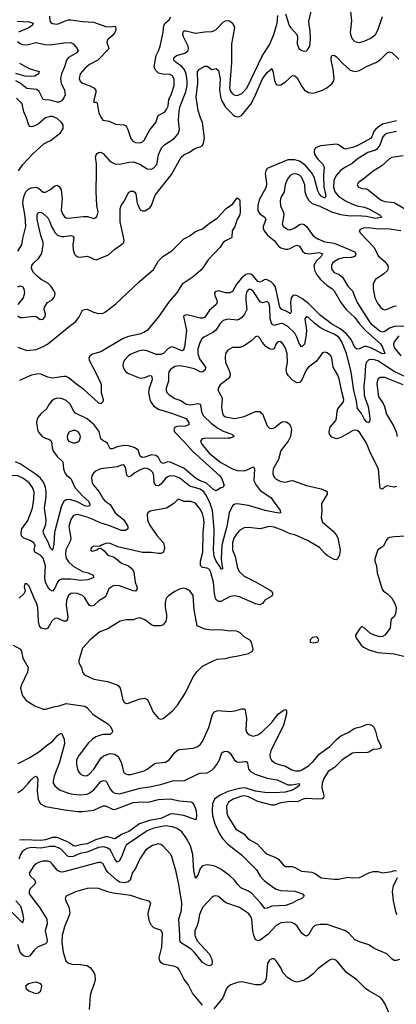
# Model space of a CAD drawing. Header units: inches. Extents: x 1678809 to 1859548, y 384609 to 522868.
# Tile 265 of 386: x 1764827 to 1768089, y 505914 to 514439. Entities that reach past the tile are written whole.
import ezdxf

# ---------------------------------------------------------------- set-up
doc = ezdxf.new("R2010")
doc.units = ezdxf.units.IN
doc.header["$MEASUREMENT"] = 0
doc.layers.add('B7560', color=7, linetype='Continuous')
doc.layers.add('B7561', color=7, linetype='Continuous')

msp = doc.modelspace()

# ---------------------------------------------------------------- linework, layer by layer
at = {"layer": 'B7560', "color": 5}
for points, elevation in [([(1765996.2, 510000), (1766017.8, 509970), (1766071.4, 509910), (1766081.3, 509870), (1766079.6, 509850), (1766070, 509827.3), (1766050, 509818), (1766030, 509816.8), (1765965.9, 509825.9), (1765890, 509825.3), (1765675.8, 509875.8), (1765610, 509903), (1765590, 509906), (1765570, 509903.6), (1765536, 509890), (1765521, 509879), (1765470, 509882), (1765448, 509870), (1765438.8, 509850), (1765450, 509838.8), (1765470, 509841.6), (1765495.3, 509850), (1765510, 509861), (1765530, 509862.8), (1765559.3, 509839.3), (1765590, 509803), (1765645.5, 509785.5), (1765710, 509734), (1765770, 509710.4), (1765790, 509694.4), (1765808.5, 509670), (1765814.4, 509654.4), (1765826.4, 509570), (1765841.3, 509530), (1765844.9, 509510), (1765830.7, 509490), (1765810, 509492.9), (1765690, 509536.3), (1765650, 509539.1), (1765630, 509535.2), (1765598.2, 509510), (1765570, 509441.7), (1765512.2, 509407.8), (1765470, 509366.4), (1765450, 509362.4), (1765428.2, 509370), (1765390, 509433.3), (1765370, 509453.7), (1765328.7, 509470), (1765290, 509472.9), (1765270, 509469.7), (1765246.3, 509450), (1765231.6, 509410), (1765230.3, 509370), (1765244.4, 509270), (1765240.9, 509250), (1765230.4, 509230), (1765210, 509231.1), (1765150, 509258), (1765130, 509253.7), (1765104, 509230), (1765070, 509172), (1765050, 509160.7), (1765014, 509170), (1764999.5, 509190), (1764989.7, 509229.7), (1764983.1, 509350), (1764973.5, 509390), (1764957, 509417), (1764910, 509533.2), (1764890, 509553.2), (1764870, 509555.3), (1764864.9, 509530), (1764873.4, 509490), (1764864.4, 509470), (1764821.3, 509430)], 460), ([(1765260.6, 510000), (1765269.4, 509950), (1765266.8, 509930), (1765227.7, 509850), (1765222.7, 509810), (1765225.7, 509790), (1765232.9, 509770), (1765250, 509744.3), (1765289, 509709), (1765370, 509662.7), (1765418.8, 509650), (1765462.8, 509630), (1765466.8, 509610), (1765443.4, 509596.6), (1765418, 509590), (1765355.5, 509584.5), (1765270, 509596), (1765190, 509596.4), (1765170, 509587.5), (1765154.8, 509570), (1765130, 509517.4), (1765110, 509492.4), (1765090, 509502), (1765070, 509525), (1765049.9, 509570), (1765045.1, 509610), (1765051.6, 509710), (1765030, 509776.2), (1765010, 509799.9), (1764957.2, 509830), (1764953.3, 509850), (1764959.5, 509890), (1764950.4, 509910.4), (1764916.3, 509930), (1764864, 509950), (1764843.4, 509970), (1764838.8, 509990), (1764840.3, 510000)], 440), ([(1765129.4, 510000), (1765121.6, 509898.4), (1765110, 509845.2), (1765090, 509866), (1765075.3, 509910), (1765034.3, 509990), (1765032.1, 510000)], 420), ([(1766715.6, 510000), (1766710, 509993.7), (1766681.6, 509950), (1766669.6, 509910), (1766670.2, 509850), (1766692, 509790), (1766713.7, 509690), (1766730, 509658.9), (1766770, 509621.6), (1766870, 509571.6), (1766990, 509504), (1767008.7, 509490), (1767019.5, 509470), (1767017.2, 509462.8), (1767011.2, 509448.8), (1766950, 509414.3), (1766930, 509385.1), (1766910, 509372.8), (1766870, 509381.1), (1766730, 509442.5), (1766690, 509449.9), (1766650, 509443.7), (1766570, 509401.3), (1766550, 509401.3), (1766533.1, 509413.1), (1766523.2, 509430), (1766515.5, 509470), (1766507.1, 509570), (1766480.8, 509660.8), (1766470, 509677.3), (1766450.9, 509690), (1766410, 509696), (1766392.9, 509712.9), (1766392.8, 509750), (1766414.5, 509830), (1766415.2, 509990), (1766416.1, 510000)], 460), ([(1766606.7, 510000), (1766577.8, 509890), (1766573.4, 509770), (1766581.8, 509701.8), (1766586.8, 509690), (1766579.3, 509680.7), (1766570, 509681.6), (1766562.3, 509702.3), (1766529.1, 509750), (1766510.6, 509790.6), (1766504.9, 509850), (1766510.8, 510000)], 440), ([(1767551.1, 510000), (1767570, 509976.4), (1767581.7, 509950), (1767603.1, 509850), (1767596.7, 509803.3), (1767579.1, 509770), (1767570, 509762.9), (1767550, 509764.7), (1767490, 509800.9), (1767470, 509817.2), (1767424, 509870), (1767319.7, 509930), (1767210, 509978.4), (1767168.6, 509988.6), (1767144.8, 510000)], 460), ([(1768170, 509966.8), (1768070, 509962.8), (1768030, 509956.8), (1768017.1, 509950), (1768002, 509930), (1767979.1, 509880.9), (1767928, 509850), (1767903.1, 509770), (1767903.1, 509750), (1767918.7, 509710), (1767923.8, 509650), (1767967.4, 509507.4), (1767979.1, 509490), (1768010.6, 509470), (1768050, 509430.6), (1768074.4, 509390), (1768088.2, 509350), (1768085.5, 509310), (1768079.1, 509290), (1768070, 509269), (1768048.2, 509251.8), (1768041.6, 509238.4), (1768034.9, 509170), (1767989.1, 509110.9), (1767970, 509098.9), (1767950, 509094.3), (1767906.5, 509106.5), (1767865.3, 509125.3), (1767810, 509173.2), (1767790, 509184), (1767773.2, 509166.8), (1767734.8, 509110), (1767738.8, 509090), (1767784.8, 509024.8), (1767806.1, 509006.1), (1767850, 508982.4), (1767930, 508959.1), (1768070, 508947.7), (1768190, 508919.1)], 480), ([(1764770, 509024.2), (1764834, 508990), (1764843.8, 508970), (1764852.7, 508910), (1764899.3, 508830), (1764893.4, 508790), (1764841.2, 508678.8), (1764834, 508650), (1764847, 508590), (1764883.7, 508543.7), (1764958, 508498), (1765030, 508468.2), (1765050, 508468.4), (1765122, 508490), (1765170, 508497), (1765230, 508517.4), (1765390, 508494.3), (1765410, 508480.3), (1765463.8, 508423.8), (1765590, 508342.6), (1765610, 508321.6), (1765628.5, 508290), (1765630.3, 508270), (1765610, 508249.6), (1765550, 508249), (1765517.4, 508242.6), (1765486, 508230), (1765457.1, 508210), (1765422.7, 508177.3), (1765342, 508070), (1765320.2, 508030), (1765317.6, 507990), (1765326.2, 507950), (1765335.3, 507930), (1765350, 507910.3), (1765370, 507897.4), (1765390, 507892.9), (1765410, 507895.6), (1765430, 507906.7), (1765470, 507949.1), (1765532.3, 508047.7), (1765554.1, 508065.9), (1765610, 508085.2), (1765650, 508079.6), (1765678.7, 508058.7), (1765705.2, 508010), (1765726.1, 507926.1), (1765742, 507910), (1765763.6, 507903.6), (1765790, 507904.7), (1765904.4, 507935.6), (1765930.6, 507949.4), (1765987.4, 507992.6), (1766010, 508001.8), (1766090, 508010.2), (1766120.5, 508030), (1766167.3, 508092.7), (1766190, 508111.8), (1766210, 508118.9), (1766330, 508131.3), (1766370, 508146.5), (1766394.3, 508165.7), (1766411.3, 508188.7), (1766466.2, 508310), (1766497.7, 508422.3), (1766514.9, 508445.1), (1766542, 508458), (1766650, 508448), (1766690, 508454), (1766750, 508472.7), (1766772.5, 508472.5), (1766779.9, 508459.9), (1766787.2, 508427.2), (1766790.2, 508389.8), (1766786.9, 508290), (1766791.5, 508271.5), (1766810, 508248.9), (1766850, 508236.9), (1766890, 508246.5), (1766923.9, 508270), (1767007, 508350), (1767041.7, 508398.3), (1767070, 508428.4), (1767110, 508458.4), (1767130, 508467.3), (1767137.4, 508457.4), (1767137.3, 508430), (1767112.8, 508330), (1767001.6, 508110), (1766994.3, 508074.3), (1766996, 508050), (1767007.4, 508027.4), (1767030, 508007.4), (1767055.8, 507995.8), (1767130, 507975.8), (1767184.5, 507944.5), (1767215.2, 507935.2), (1767250, 507936.3), (1767270, 507943), (1767330, 507980.1), (1767370, 508016.1), (1767420.2, 508079.8), (1767513, 508147), (1767570, 508205.6), (1767610, 508237.1), (1767672.1, 508267.9), (1767730, 508304.2), (1767790, 508320.3), (1767830, 508337.4), (1767850, 508339), (1767877, 508330), (1767894.1, 508314), (1767910, 508279.3), (1767927.5, 508210), (1767957.7, 508150), (1767952.3, 508130), (1767930, 508122), (1767890, 508119), (1767850, 508096.4), (1767829.3, 508090.7), (1767746.4, 508093.6), (1767710, 508089), (1767619.1, 508030), (1767555.2, 507964.8), (1767499.1, 507930), (1767460.2, 507870), (1767445.8, 507830), (1767444.7, 507790), (1767462.3, 507717.7), (1767458.2, 507701.8), (1767448.1, 507691.9), (1767411, 507689), (1767310, 507694.8), (1767283, 507690), (1767230, 507665.8), (1767169.8, 507669.8), (1767090, 507659.1), (1767030, 507638.4), (1767010, 507637.7), (1766890.9, 507670.9), (1766810, 507710.8), (1766770, 507717.8), (1766750, 507716.6), (1766675.3, 507690), (1766636.3, 507663.7), (1766618.3, 507630), (1766620.5, 507570), (1766630, 507542.6), (1766698.3, 507430), (1766768.6, 507388.6), (1766810, 507343.6), (1766884.3, 507304.3), (1766950, 507230.3), (1766970, 507214.7), (1767045.9, 507185.9), (1767070, 507171.8), (1767110, 507121.3), (1767130, 507107.6), (1767190, 507106), (1767216.4, 507096.4), (1767267.1, 507067.1), (1767357.6, 507057.6), (1767386.1, 507046.1), (1767438, 507010), (1767550, 506997), (1767590, 506998.7), (1767670, 507014.9), (1767710, 507008.9), (1767770, 507012.9), (1767797.5, 507022.5), (1767850, 507052.8), (1767890, 507063.2), (1767930, 507063.2), (1767970, 507052.2), (1768050, 507064), (1768070, 507073.4), (1768092, 507070)], 460), ([(1764810, 507998.7), (1764830, 508007), (1764910, 508046.7), (1764990, 508096.5), (1765070, 508163.6), (1765110, 508190.3), (1765150, 508237.6), (1765170, 508254), (1765190, 508260.7), (1765211.7, 508210), (1765215.6, 508170), (1765170.6, 508009.4), (1765124.1, 507890), (1765116.5, 507850), (1765117.6, 507830), (1765130, 507804.2), (1765172.2, 507772.2), (1765250, 507741.7), (1765290, 507732.3), (1765350, 507727.2), (1765410, 507733.9), (1765430, 507740.9), (1765470.3, 507769.7), (1765530, 507842.2), (1765550, 507853), (1765570, 507848.2), (1765578.9, 507838.9), (1765612.6, 507772.6), (1765630, 507752.5), (1765650, 507740.9), (1765690, 507735), (1765870, 507785.2), (1765950, 507795.5), (1766050, 507816.6), (1766150, 507848.6), (1766172.1, 507852), (1766250, 507849), (1766371.8, 507908.2), (1766390, 507914.6), (1766450, 507919.5), (1766490, 507942), (1766515.7, 507964.3), (1766535.5, 507990), (1766556.5, 508030), (1766578.9, 508090), (1766590, 508100.3), (1766610, 508106.7), (1766630, 508102.4), (1766650, 508088.9), (1766688.2, 508028.2), (1766710, 508013.4), (1766730, 508009.3), (1766776.9, 508016.9), (1766794.8, 508014.8), (1766801.5, 508001.5), (1766808.7, 507950), (1766825.3, 507930), (1766866.9, 507906.9), (1766970, 507871.2), (1767057.3, 507857.3), (1767150, 507813.9), (1767185.6, 507814.4), (1767247.1, 507827.1), (1767251.8, 507810), (1767228.8, 507790), (1767190, 507769.3), (1767128, 507752), (1767030, 507744.3), (1766950, 507748), (1766870, 507759.1), (1766790, 507785.2), (1766770, 507787.6), (1766730, 507783.7), (1766630, 507756.5), (1766557.5, 507722.5), (1766514.4, 507690), (1766496.8, 507650), (1766493, 507590), (1766498.1, 507550), (1766517.6, 507477.6), (1766558.1, 507390), (1766583.5, 507350), (1766630, 507300.2), (1766747.4, 507207.4), (1766828.4, 507128.4), (1766877.1, 507077.1), (1766910, 507024.6), (1766944.9, 506984.9), (1767024.9, 506924.9), (1767050, 506911), (1767090, 506899.7), (1767210, 506893.4), (1767277.3, 506870), (1767291, 506850), (1767270.8, 506830), (1767226.3, 506813.7), (1767186, 506790), (1767130.7, 506770), (1767010, 506763.2), (1766970, 506746), (1766950, 506744), (1766913.6, 506793.6), (1766835.9, 506875.9), (1766810, 506892.8), (1766743.2, 506923.2), (1766716.5, 506950), (1766687.6, 506990), (1766645.7, 507030), (1766570, 507083.2), (1766530, 507103.8), (1766510, 507111.6), (1766450, 507121.2), (1766410, 507113.6), (1766388.9, 507090), (1766370, 507032.7), (1766350, 507006), (1766336, 507070), (1766326.9, 507210), (1766305.2, 507285.2), (1766270, 507356.4), (1766230, 507405.8), (1766190, 507435.6), (1766150, 507451.2), (1766090, 507459.1), (1765990, 507438.6), (1765930, 507415.5), (1765770, 507306.8), (1765749.3, 507290.7), (1765736.6, 507270), (1765714.2, 507205.8), (1765690, 507157.4), (1765670, 507144.7), (1765650, 507172.2), (1765626.3, 507226.3), (1765610.2, 507250.2), (1765590, 507265.8), (1765556.6, 507276.6), (1765510, 507272.4), (1765410, 507232.4), (1765350, 507218.6), (1765290, 507194.2), (1765270, 507190.4), (1765250, 507192.4), (1765238.6, 507198.6), (1765190, 507253.2), (1765162.2, 507270), (1765130, 507281.4), (1765090, 507281.4), (1765010, 507264.6), (1764929.3, 507270.7), (1764890, 507262.7), (1764867.8, 507252.2), (1764847.2, 507232.8), (1764832.9, 507210), (1764818.6, 507170)], 440), ([(1764810, 507748.4), (1764850, 507774.6), (1764898.2, 507821.8), (1764930, 507860.7), (1764950, 507879.6), (1764970, 507890.4), (1764978.6, 507878.6), (1764982.5, 507862.5), (1764977.1, 507762.9), (1764985.8, 507685.8), (1765007.9, 507650), (1765050, 507627.4), (1765217.3, 507597.3), (1765330, 507583), (1765370, 507582.7), (1765470, 507595.9), (1765550, 507632.4), (1765570, 507633.4), (1765630, 507603.9), (1765650, 507602), (1765810, 507659.8), (1765850, 507665.4), (1765950, 507666.2), (1766030, 507687.1), (1766130, 507692), (1766210, 507674.4), (1766308, 507668), (1766320.7, 507660.7), (1766338, 507638), (1766356.5, 507590), (1766358.3, 507541.7), (1766351.3, 507510), (1766247.4, 507547.4), (1766150, 507563.9), (1766130, 507561.2), (1766050, 507522.8), (1765950, 507506.7), (1765864.5, 507475.5), (1765773.6, 507410), (1765713.8, 507386.2), (1765650, 507346.5), (1765590, 507364.9), (1765570, 507363), (1765483.4, 507336.6), (1765410, 507303.3), (1765350, 507294.1), (1765310, 507281.8), (1765290, 507285.4), (1765262.5, 507310), (1765241.6, 507321.6), (1765150, 507359.4), (1765110, 507357.9), (1765050, 507337.5), (1765010, 507331.9), (1764862.2, 507337.8), (1764825, 507335.1)], 420), ([(1768118, 506302), (1768087.2, 506292.8), (1768070, 506293.5), (1768050, 506306.4), (1768006.6, 506350), (1767896.8, 506396.8), (1767850, 506429.6), (1767770, 506454.7), (1767730, 506472.6), (1767678.9, 506530), (1767650, 506548.7), (1767490, 506605.2), (1767430, 506604.7), (1767385, 506595), (1767363.7, 506576.3), (1767330, 506516.2), (1767310, 506503.6), (1767290, 506512.8), (1767270, 506529.7), (1767231.3, 506590), (1767206.6, 506610), (1767180.9, 506620.9), (1767150, 506626), (1767090, 506619.1), (1767050, 506596.9), (1766979, 506521), (1766910, 506469.7), (1766890, 506462), (1766870, 506475.6), (1766856.5, 506510), (1766846, 506550), (1766838.9, 506650), (1766830, 506673.6), (1766810, 506698.7), (1766730, 506752.8), (1766612.2, 506792.2), (1766550, 506847.8), (1766527.3, 506852.7), (1766510, 506849.7), (1766490, 506838), (1766410, 506753.1), (1766383.5, 506690), (1766374.3, 506625.7), (1766365.2, 506594.8), (1766343, 506550), (1766343.7, 506510), (1766363.3, 506463.4), (1766466.9, 506350), (1766489, 506310), (1766495.4, 506284.6), (1766490, 506256), (1766470, 506246.6), (1766450, 506251.5), (1766410, 506274.7), (1766341, 506361), (1766311.1, 506391.1), (1766219.3, 506450), (1766214.3, 506470), (1766215.3, 506510), (1766204.4, 506650), (1766228.6, 506730), (1766231.5, 506791.5), (1766206.5, 506950), (1766181.8, 507061.8), (1766145.1, 507190), (1766134.7, 507210), (1766065.7, 507285.7), (1766050, 507298), (1766030, 507302.6), (1765978, 507290), (1765920.3, 507250), (1765867.8, 507172.2), (1765829.4, 507090.6), (1765803.6, 507056.4), (1765783.2, 506990), (1765765.9, 506974.1), (1765734.2, 506965.8), (1765690, 506971.6), (1765667.3, 506987.3), (1765594.5, 507054.5), (1765576.7, 507076.6), (1765550, 507129.6), (1765530, 507142.6), (1765510, 507141.5), (1765210, 507061), (1765190, 507059.1), (1765170, 507063.4), (1765150, 507075.1), (1765108.4, 507130), (1765090, 507146.2), (1765072.8, 507152.8), (1765028, 507152), (1764990, 507142.2), (1764968.5, 507130), (1764950, 507111.5), (1764908.8, 507050), (1764914, 507030), (1764957, 506990), (1764964.2, 506970), (1764953.7, 506950), (1764914.7, 506910), (1764908.2, 506890), (1764910.2, 506870.2), (1765002, 506750), (1765062, 506650), (1765064.4, 506610), (1765047.6, 506550), (1765064.8, 506470), (1765060.7, 506450), (1765050, 506436), (1764981.7, 506410), (1764953.7, 506386.4), (1764910.3, 506330), (1764890, 506323.9), (1764866, 506330), (1764850, 506341.7), (1764830, 506366.3), (1764809.6, 506430.4)], 460), ([(1768098, 507010), (1768063, 506937), (1768054.6, 506890), (1768060.8, 506810), (1768085.9, 506705.9), (1768094.4, 506690)], 460), ([(1766410, 505907.6), (1766324.5, 506010), (1766285, 506085), (1766251.3, 506130), (1766211.5, 506210), (1766196.2, 506230), (1766170, 506242), (1766070, 506261), (1766051.9, 506271.9), (1766039.7, 506290), (1766035.2, 506315.2), (1766057.7, 506410), (1766064.4, 506530), (1766050, 506554.7), (1765990, 506576), (1765970, 506595.8), (1765951.8, 506630), (1765939, 506690), (1765942.3, 506717.7), (1765963.7, 506790), (1765947.8, 506807.8), (1765890, 506821.8), (1765790, 506856.9), (1765635.3, 506875.3), (1765590, 506886.6), (1765510, 506917.1), (1765450, 506920.7), (1765410, 506917.4), (1765310, 506886.6), (1765230.7, 506850), (1765221.3, 506830), (1765226, 506810), (1765253.8, 506753.8), (1765259.7, 506710), (1765257.1, 506690), (1765214.4, 506585.6), (1765195.7, 506510), (1765192.3, 506450), (1765204.7, 506364.7), (1765227.2, 506290), (1765249.2, 506269.2), (1765280.6, 506260.6), (1765350, 506259.6), (1765410, 506250.3), (1765441.3, 506230), (1765470.3, 506190), (1765477.3, 506170), (1765479.7, 506130), (1765471.1, 506090), (1765448.1, 506030), (1765438.2, 505990), (1765429, 505869)], 480), ([(1764793.1, 506810), (1764829.4, 506770), (1764836.4, 506756.4), (1764854.4, 506690), (1764860.7, 506650), (1764850, 506618), (1764685.1, 506785.1)], 440), ([(1768024.2, 505844.2), (1767994.3, 505914.3), (1767971.1, 505951.1), (1767951.8, 505971.8), (1767850, 506029.8), (1767823.5, 506050), (1767746.4, 506126.4), (1767658.7, 506190), (1767590, 506273.3), (1767570, 506293), (1767550, 506302), (1767530, 506303.5), (1767510, 506296.3), (1767410, 506220.4), (1767370, 506178.9), (1767330, 506146.3), (1767290, 506123.6), (1767230, 506105.6), (1767190, 506116.9), (1767146.9, 506146.9), (1767106.6, 506190), (1767087.8, 506230), (1767050, 506289.3), (1767030, 506306.6), (1767010, 506307), (1766990, 506296.2), (1766974.9, 506270), (1766962.3, 506137.7), (1766950, 506109.2), (1766930.8, 506090), (1766910, 506081.6), (1766870, 506081.7), (1766750, 506107.9), (1766710, 506101.2), (1766657.2, 506082.8), (1766630, 506063.9), (1766618.8, 506050), (1766586.8, 505970), (1766510, 505873.3)], 480)]:
    msp.add_lwpolyline(points, dxfattribs=dict(at, elevation=elevation))
at = {"layer": 'B7560', "color": 5, "elevation": 480}
for points in [[(1766250, 509516.2), (1766218, 509510), (1766172.1, 509487.9), (1766114.8, 509450), (1766096.3, 509430), (1766087.2, 509392.8), (1766086, 509350), (1766098.9, 509290), (1766099.3, 509260.7), (1766092, 509230), (1766070, 509200.5), (1766049.2, 509190.8), (1765990, 509189.8), (1765970, 509199.1), (1765910, 509241.6), (1765870, 509259.6), (1765850, 509258.4), (1765810, 509243.6), (1765750, 509242.4), (1765696, 509230), (1765590, 509166), (1765520.4, 509139.6), (1765437.6, 509070), (1765370, 508998), (1765338.4, 508890), (1765339.3, 508870), (1765362, 508830), (1765370.6, 508790), (1765387.5, 508767.5), (1765470, 508728.5), (1765588.2, 508708.2), (1765670, 508679.3), (1765684, 508670), (1765696.3, 508650), (1765718.8, 508550), (1765731.3, 508530), (1765750, 508518.8), (1765770, 508520.7), (1765803.3, 508536.7), (1765870, 508558.7), (1765910, 508564.2), (1765930, 508554.4), (1765940.7, 508540.7), (1765984.4, 508444.4), (1766028.3, 508388.3), (1766050, 508382), (1766070, 508388.4), (1766150, 508454), (1766195, 508504.9), (1766262.6, 508610), (1766330, 508750.5), (1766364, 508796), (1766410, 508840.4), (1766508.2, 508891.8), (1766538.3, 508901.7), (1766610, 508908.8), (1766650, 508920.4), (1766718, 508930), (1766808, 508950), (1766842, 508970), (1766848.7, 508990), (1766835.3, 509050), (1766830, 509058), (1766818, 509070), (1766770, 509095.3), (1766738, 509130), (1766720.2, 509140.2), (1766704.7, 509144.7), (1766626.8, 509146.8), (1766570, 509156), (1766486.4, 509153.6), (1766430, 509162.7), (1766364, 509190), (1766336.8, 509330), (1766330, 509454), (1766304, 509490), (1766270, 509512)], [(1767396, 509096), (1767362, 509090), (1767342, 509070), (1767342, 509050), (1767370, 509044), (1767390, 509046.8), (1767408.4, 509051.6), (1767418, 509070), (1767408, 509090)], [(1764970, 506105.1), (1764950, 506103.5), (1764902.8, 506090), (1764877.3, 506070), (1764882.8, 506050), (1764907.3, 506030), (1764950, 506012.2), (1764970, 506008.8), (1764990, 506014.4), (1765009.7, 506030.3), (1765019.6, 506070), (1765009.3, 506090)]]:
    msp.add_lwpolyline(points, close=True, dxfattribs=at)
at = {"layer": 'B7561', "color": 5}
for points, elevation in [([(1767130, 514490.4), (1767162.4, 514390), (1767174.9, 514370), (1767228.9, 514310), (1767234, 514290), (1767231.4, 514230), (1767246.3, 514190), (1767270, 514172), (1767290, 514167), (1767310, 514170.5), (1767321, 514179), (1767339.6, 514210), (1767346.2, 514270), (1767342.8, 514350), (1767333.2, 514393.2), (1767330.8, 514430), (1767359.1, 514540.9)], 440), ([(1764810, 512434.9), (1764846.3, 512490), (1764853.9, 512546.1), (1764879.8, 512650), (1764875.4, 512735.4), (1764855.3, 512850), (1764855.9, 512875.9), (1764864.6, 512915.4), (1764879.1, 512950), (1764905.6, 512974.4), (1764930, 512984.3), (1764970, 512988.2), (1764990, 512980.3), (1765030, 512947.2), (1765050, 512945.2), (1765094, 512970), (1765130, 513001.6), (1765150, 513006), (1765170, 512994.9), (1765185.8, 512965.8), (1765193.5, 512890), (1765186, 512790), (1765197.4, 512757.4), (1765213.7, 512733.7), (1765230, 512724.7), (1765250, 512722), (1765376.7, 512736.7), (1765414.1, 512734.1), (1765470, 512718.8), (1765490, 512726), (1765498.4, 512741.6), (1765505.1, 512774.9), (1765496, 512830), (1765487.9, 512950), (1765492.9, 513127.1), (1765491.5, 513191.5), (1765484.1, 513250), (1765489.7, 513270), (1765499, 513281), (1765510, 513290.4), (1765530, 513292.7), (1765550, 513279.5), (1765610, 513211.5), (1765650, 513190.2), (1765692.3, 513187.7), (1765773.9, 513206.1), (1765810, 513207.5), (1765868.3, 513188.3), (1765930, 513146.7), (1765970, 513145.3), (1765990, 513156.5), (1766014, 513186), (1766029.1, 513270), (1766055.3, 513330), (1766082.7, 513357.3), (1766165.4, 513410), (1766198.7, 513450), (1766211, 513490), (1766201.8, 513570), (1766206.9, 513650), (1766217.8, 513690), (1766265.7, 513814.3), (1766276.7, 513870), (1766278.4, 513910), (1766269, 513970), (1766250.4, 514010), (1766230, 514035), (1766181.4, 514070), (1766161.4, 514090), (1766161.5, 514110), (1766185.6, 514130), (1766256.9, 514150), (1766286.2, 514173.8), (1766289.8, 514190), (1766286.4, 514210), (1766246.5, 514290), (1766241.1, 514310), (1766242, 514330), (1766250, 514342.3), (1766270, 514343.8), (1766350, 514322.9), (1766430, 514335.6), (1766490, 514338.3), (1766510, 514343.1), (1766530, 514354.6), (1766590, 514417), (1766610, 514430.3), (1766633.5, 514433.5), (1766650, 514426.7), (1766670, 514408.2), (1766682.6, 514390), (1766688.9, 514368.9), (1766661.7, 514230), (1766660.3, 514070), (1766643.1, 513850), (1766650, 513824.6), (1766670, 513797.2), (1766690, 513785.6), (1766710, 513783.2), (1766750, 513801), (1766793.6, 513846.4), (1766931.1, 514130), (1766990, 514220.7), (1767028.9, 514310), (1767057.7, 514410), (1767064.1, 514475.9)], 440), ([(1765086.3, 514470), (1765087.4, 514427.4), (1765095.4, 514415.4), (1765110, 514405.7), (1765150, 514400.8), (1765170, 514405.5), (1765230, 514432.8), (1765250, 514439), (1765270, 514439.1), (1765370, 514424.7), (1765470, 514418), (1765570, 514380.7), (1765610, 514378.2), (1765650, 514383.1), (1765656.9, 514376.9), (1765658.6, 514350), (1765650.8, 514329.2), (1765623.9, 514296.1), (1765594, 514270), (1765581.7, 514250), (1765584, 514230), (1765594.6, 514210), (1765598.7, 514190), (1765595.9, 514184.1), (1765504.6, 514090), (1765432.2, 514050), (1765390, 514017.4), (1765350.3, 513970), (1765342.8, 513930), (1765350, 513908.5), (1765370, 513890.3), (1765429.4, 513869.4), (1765468.2, 513850), (1765484.9, 513830), (1765485.8, 513810), (1765466, 513730), (1765470, 513724.7), (1765490, 513726), (1765497.1, 513717.1), (1765513.7, 513630), (1765531.4, 513591.4), (1765548, 513570), (1765601.5, 513561.5), (1765655.8, 513535.8), (1765730, 513530.3), (1765743, 513523), (1765753, 513513), (1765764, 513490), (1765789.3, 513409.3), (1765807.3, 513387.3), (1765830, 513374.9), (1765870, 513374.3), (1765890, 513381.7), (1765905.2, 513394.8), (1765955.2, 513484.8), (1766006.4, 513550), (1766025.6, 513610), (1766080.1, 513639.9), (1766099.5, 513660.5), (1766112.8, 513690), (1766119.4, 513750), (1766139.6, 513790), (1766164.5, 513870), (1766165.8, 513925.8), (1766150, 513953.8), (1766126.1, 513966.1), (1766066.4, 513966.4), (1766030, 513977.7), (1766003.1, 514003.1), (1765991.3, 514030), (1766009.2, 514130), (1766030.6, 514170), (1766045, 514210), (1766069.1, 514330), (1766074.6, 514390), (1766087.7, 514410), (1766122.3, 514437.7), (1766135.4, 514464.6)], 460), ([(1767693.6, 514510), (1767700.2, 514430), (1767689, 514329), (1767699.1, 514290), (1767710.4, 514270.4), (1767730, 514250.7), (1767750, 514243.8), (1767770, 514242.4), (1767810, 514252.7), (1767870, 514280.3), (1767908, 514310), (1767930.5, 514349.5), (1767970, 514466)], 440), ([(1764806.2, 514426.2), (1764910, 514420.1), (1764943.1, 514410), (1764935.9, 514390), (1764930, 514385.4), (1764906.3, 514370), (1764817.3, 514330)], 440), ([(1764807.6, 514250), (1764830, 514232.6), (1764850, 514224.5), (1764890, 514221.6), (1764970, 514240.8), (1765045.8, 514225.8), (1765090, 514223), (1765210, 514238.6), (1765270, 514241), (1765290.1, 514230.1), (1765326, 514190), (1765333.6, 514170), (1765316, 514150), (1765250, 514112.9), (1765232.2, 514087.8), (1765214.6, 514030), (1765188.1, 513971.9), (1765180.4, 513930), (1765185.7, 513890), (1765215.4, 513830), (1765219.3, 513790), (1765210, 513761.6), (1765190, 513736), (1765170, 513726.3), (1765150, 513725.2), (1765090, 513742.7), (1765044.7, 513744.7), (1765030, 513749.8), (1764996.8, 513816.8), (1764975, 513835), (1764890, 513844.6), (1764831.3, 513890), (1764793.2, 513910)], 440), ([(1764810, 511875.5), (1764830, 511861.7), (1764850, 511860.2), (1764952.9, 511872.9), (1764970, 511868.2), (1765003.9, 511843.9), (1765030, 511846), (1765047.3, 511870), (1765051.1, 511890), (1765037.6, 511930), (1765040.5, 511950), (1765068.4, 511990), (1765107.1, 512012.9), (1765123.9, 512030), (1765131.7, 512048.3), (1765132.6, 512070), (1765126.6, 512090), (1765100.7, 512130), (1765070, 512158), (1765014, 512190), (1764979, 512219), (1764947.7, 512250), (1764934.8, 512270), (1764929, 512290), (1764931.9, 512310), (1764945.1, 512330), (1764989.2, 512370.8), (1765013.3, 512406.7), (1765021.2, 512430), (1765029.8, 512490), (1765029.8, 512510), (1765011.2, 512570), (1764979, 512710), (1764979, 512750), (1764987.4, 512770), (1765010, 512774), (1765030, 512762.4), (1765070, 512722.6), (1765088.7, 512690), (1765102, 512650), (1765118.5, 512618.5), (1765134.5, 512594.5), (1765154.8, 512574.8), (1765190, 512562.1), (1765210, 512561.3), (1765270, 512571.7), (1765290, 512563.8), (1765295.9, 512550), (1765288.4, 512490), (1765290, 512446), (1765302.8, 512410), (1765314.7, 512394.7), (1765330, 512384.7), (1765350, 512382.3), (1765411, 512391), (1765441.7, 512381.7), (1765470, 512364.4), (1765490, 512360.3), (1765595.2, 512404.8), (1765650, 512453.7), (1765710, 512492.4), (1765727.6, 512510), (1765732.4, 512530), (1765695.9, 512690), (1765697.6, 512802.4), (1765706.8, 512830), (1765735.9, 512870), (1765770, 512942), (1765790, 512955.3), (1765810, 512954.6), (1765824.7, 512944.7), (1765831.7, 512931.7), (1765843.5, 512850), (1765870, 512792.8), (1765890, 512784.2), (1765910, 512785.2), (1765939.7, 512800.3), (1765953.5, 512810), (1765969.2, 512830.8), (1766001.3, 512918.7), (1766142.2, 513097.8), (1766226.2, 513250), (1766250, 513269.2), (1766292.8, 513290), (1766350, 513327.7), (1766390, 513338.9), (1766409.5, 513350), (1766420.4, 513370), (1766427.4, 513412.6), (1766409.8, 513550), (1766392.1, 513590), (1766373, 513653), (1766354.2, 513770), (1766371.4, 513890), (1766366.3, 513990), (1766384.7, 514010), (1766430, 514037.6), (1766450, 514037.4), (1766490, 514008), (1766530, 514016.5), (1766550, 513999.3), (1766564.2, 513924.2), (1766558.8, 513830), (1766570, 513760.4), (1766579.9, 513730), (1766610, 513682.7), (1766670, 513620.7), (1766690, 513604.7), (1766710, 513596.9), (1766730, 513600.2), (1766750, 513614), (1766830, 513709.2), (1766864.3, 513775.7), (1766930, 513927.6), (1766970, 513982.7), (1767010, 514018), (1767023.2, 513983.2), (1767033.7, 513913.7), (1767050, 513878.4), (1767070, 513872), (1767090, 513875.6), (1767130, 513900.2), (1767190, 513954.9), (1767210, 513953.4), (1767230, 513935.8), (1767270, 513859.5), (1767293.1, 513830), (1767330, 513807.7), (1767370, 513803.5), (1767390, 513807.6), (1767450.4, 513829.5), (1767488.3, 513850), (1767530, 513883.2), (1767548.2, 513910), (1767551, 513930), (1767543.4, 514010), (1767524.7, 514090), (1767524.2, 514110), (1767530, 514130.5), (1767550, 514133.4), (1767570, 514119), (1767630, 514056.3), (1767690, 514003.8), (1767730, 513990.2), (1767770, 514000.2), (1767830, 514035.2), (1767911.7, 514068.3), (1767950, 514093.2), (1768010, 514151.8), (1768030, 514162), (1768050, 514154), (1768110, 514098.9)], 420), ([(1764824, 514064), (1764910, 514015.6), (1764996, 513990), (1764988.2, 513970), (1764958.8, 513950), (1764930, 513946.4), (1764870, 513949.5), (1764794.4, 513974.4)], 420), ([(1764817.2, 513130), (1764853.5, 513186.5), (1764941, 513279), (1765036.4, 513363.6), (1765074, 513386), (1765090, 513390.5), (1765180.7, 513459.3), (1765202.2, 513497.7), (1765202.2, 513530), (1765189.7, 513550), (1765150, 513582.5), (1765110, 513599.8), (1765090, 513600.7), (1765050, 513589.8), (1764990, 513536.8), (1764970, 513525.1), (1764932.1, 513512.1), (1764914.8, 513514.8), (1764906.5, 513526.5), (1764886.9, 513590), (1764861.2, 513641.2), (1764846.8, 513710), (1764799.5, 513759.5)], 460), ([(1768090, 513563.5), (1767970, 513534.1), (1767932.6, 513510), (1767910, 513489.4), (1767895.3, 513470), (1767876, 513424), (1767865.1, 513410), (1767750, 513348.6), (1767710, 513333.4), (1767650, 513319.5), (1767630, 513326.8), (1767590, 513355.7), (1767570, 513361.3), (1767433.5, 513346.5), (1767390.2, 513330), (1767376.8, 513310), (1767376.8, 513290), (1767385, 513270), (1767410, 513232.9), (1767449.4, 513190), (1767463.1, 513163.1), (1767458.8, 513090), (1767461.4, 512990), (1767477.6, 512910), (1767470, 512893), (1767439.8, 512910), (1767423.4, 512930), (1767410, 512957.4), (1767376.4, 513076.4), (1767355.2, 513115.2), (1767298.6, 513178.6), (1767250, 513213.5), (1767210, 513226.7), (1767150, 513225.2), (1766969.5, 513150.5), (1766958, 513130), (1766953.7, 513106.3), (1766964.4, 513024.4), (1766962.9, 512990), (1766900.4, 512879.6), (1766890.9, 512830), (1766890.9, 512790), (1766897.3, 512770), (1766910, 512754.5), (1766951.7, 512730), (1766958.3, 512710), (1766936.6, 512650), (1766936.6, 512630), (1766944.2, 512610), (1766974, 512574), (1767030, 512527.8), (1767070, 512477.1), (1767090, 512463.7), (1767130, 512452.8), (1767150, 512452.7), (1767170, 512458.1), (1767210, 512481.7), (1767230, 512488.3), (1767250, 512479), (1767276.3, 512436.3), (1767298, 512418), (1767331.8, 512411.8), (1767423, 512423), (1767450.8, 512410.8), (1767439.7, 512390), (1767399.4, 512350), (1767376.1, 512310), (1767381.4, 512270), (1767400.8, 512230), (1767432.6, 512190), (1767490, 512139.1), (1767532.1, 512112.1), (1767550, 512092.6), (1767609.5, 511990), (1767654.4, 511930), (1767730, 511860.6), (1767768.3, 511808.3), (1767824, 511744), (1767952.5, 511632.5), (1767970, 511602.6), (1767990.2, 511549.8), (1767970, 511546.9), (1767875.2, 511595.2), (1767830, 511608.6), (1767810, 511609.1), (1767770, 511589), (1767746.5, 511586.5), (1767730, 511599.8), (1767698.5, 511670), (1767658.6, 511718.6), (1767603, 511763), (1767526.6, 511806.6), (1767430, 511880.2), (1767330, 511981.7), (1767270, 512025.8), (1767230, 512048.7), (1767210, 512053.6), (1767198.4, 512050), (1767190, 512046), (1767179.5, 512030), (1767173.3, 511990), (1767177.4, 511910), (1767170, 511891.6), (1767161.4, 511901.4), (1767135.4, 511915.4), (1767098.3, 511930), (1767081.4, 511950), (1767050, 512098), (1767038.7, 512130), (1767025.9, 512150), (1767004.6, 512170), (1766970, 512188.1), (1766950, 512188.6), (1766910, 512167), (1766890, 512171.2), (1766850, 512222.6), (1766830, 512236.6), (1766810, 512239.1), (1766787.2, 512232.8), (1766750, 512205), (1766705.9, 512150), (1766670, 512086.6), (1766660, 512080), (1766650, 512074.7), (1766610, 512075.3), (1766550, 512090.7), (1766530, 512086.6), (1766521.2, 512078.8), (1766514.6, 512070), (1766517.6, 512050), (1766535.2, 512010), (1766536.9, 511990), (1766525.2, 511970), (1766470, 511924), (1766430, 511862.4), (1766410, 511854.6), (1766390, 511854.9), (1766290, 511879.8), (1766270, 511882.4), (1766250, 511876), (1766246.7, 511870), (1766270.9, 511750), (1766257, 511623), (1766250, 511587.8), (1766241.7, 511578.3), (1766230, 511572.5), (1766170, 511599.5), (1766150, 511605.5), (1766135.6, 511604.4), (1766110, 511589.8), (1766071.1, 511548.9), (1766050, 511539.5), (1766010, 511541.1), (1765930, 511573.2), (1765890, 511578.8), (1765854.9, 511570), (1765790, 511542.8), (1765770, 511529.9), (1765733.6, 511490), (1765724.1, 511470), (1765721.4, 511441.4), (1765731, 511410), (1765747.3, 511390), (1765770, 511375.3), (1765870, 511335), (1765910, 511341.5), (1765950, 511358.4), (1765970, 511354.3), (1765975.3, 511330), (1765971.9, 511311.9), (1765948.3, 511250), (1765942.3, 511210), (1765953.8, 511150), (1765965.2, 511125.2), (1765990, 511093.8), (1766030, 511065.9), (1766150, 511030.1), (1766270, 510985.8), (1766293.2, 510950), (1766293.1, 510930), (1766261.6, 510918.4), (1766190, 510916.3), (1766170, 510910.6), (1766160.7, 510890), (1766167.7, 510870), (1766258.8, 510778.8), (1766324.5, 510704.5), (1766562, 510490), (1766574.9, 510470), (1766598.4, 510410), (1766586, 510390), (1766570, 510386), (1766530, 510360.4), (1766510, 510367.9), (1766445.4, 510425.4), (1766383.2, 510450), (1766348.9, 510468.9), (1766250, 510556.3), (1766130, 510609.3), (1766110, 510609.9), (1766070, 510595.9), (1766050, 510608.7), (1766027.8, 510647.8), (1766005.8, 510665.8), (1765970, 510671.5), (1765910, 510652.2), (1765890, 510647.5), (1765880.7, 510650), (1765870, 510659.6), (1765852.3, 510712.3), (1765830, 510729.8), (1765810, 510738.3), (1765770, 510749.2), (1765730, 510751.1), (1765670, 510739.9), (1765630, 510723.5), (1765610, 510724.7), (1765586.6, 510770), (1765570, 510783.7), (1765550, 510791.8), (1765530.8, 510810), (1765513.8, 510873.8), (1765471.8, 510931.8), (1765410, 510984), (1765311.1, 511031.1), (1765295, 511050), (1765263, 511110), (1765230, 511143.4), (1765190, 511160.8), (1765150, 511162.3), (1765126, 511154), (1765103.3, 511136.6), (1765081.3, 511110), (1765059, 511070), (1765010, 511025.3), (1764984.5, 510995.5), (1764975, 510970), (1764973.1, 510950), (1764982, 510890), (1764990, 510867.6), (1765020.8, 510830), (1765050, 510814.6), (1765085.7, 510805.7), (1765095.7, 510795.7), (1765104.1, 510770), (1765108.6, 510728.6), (1765119.4, 510699.4), (1765150, 510658.2), (1765199.6, 510610), (1765205.5, 510550), (1765221.1, 510510), (1765233.7, 510493.6), (1765270, 510467.4), (1765304.2, 510390), (1765374.8, 510314.8), (1765423.8, 510270), (1765434.9, 510245.1), (1765430.7, 510229.3), (1765410, 510224.9), (1765389.8, 510230), (1765324.1, 510264.1), (1765270, 510282), (1765250, 510285.2), (1765230, 510281.9), (1765210, 510268.9), (1765188.8, 510230), (1765130.1, 510010.1), (1765129.4, 510000)], 420), ([(1768090, 513472.2), (1768006.1, 513453.9), (1767990, 513443.9), (1767974, 513426), (1767946.1, 513353.9), (1767920.9, 513319.1), (1767909.5, 513310.5), (1767843.1, 513290), (1767750, 513232.7), (1767706.9, 513193.1), (1767650, 513163.4), (1767610, 513135.4), (1767570, 513092.5), (1767548.6, 513050), (1767544, 512990), (1767557, 512950), (1767590, 512910.1), (1767650, 512870.7), (1767710, 512843.1), (1767750, 512828.9), (1767810, 512817.5), (1767850, 512802.3), (1767944.9, 512750), (1767963.8, 512730), (1767954.7, 512725.3), (1767910, 512719.4), (1767830, 512736.4), (1767750, 512742.2), (1767690, 512737), (1767609.9, 512749.9), (1767530, 512772.2), (1767430, 512823.2), (1767364.3, 512844.3), (1767334.6, 512870), (1767312.1, 512912.1), (1767301, 512950), (1767295.8, 513010), (1767270, 513072.9), (1767250, 513093.7), (1767230, 513102.9), (1767210, 513105.7), (1767190, 513101.1), (1767170.3, 513090), (1767151.4, 513068.6), (1767138.1, 513041.9), (1767127.2, 513010), (1767117.7, 512950), (1767090, 512900.5), (1767082.7, 512870), (1767086.8, 512826.8), (1767113.1, 512770), (1767114.6, 512750), (1767101.5, 512670), (1767112, 512650), (1767150, 512621.5), (1767170, 512619.1), (1767210, 512637.1), (1767250, 512665.6), (1767270, 512671.2), (1767290, 512667.2), (1767310, 512647.9), (1767370, 512569.1), (1767410, 512540.7), (1767470, 512516.8), (1767550, 512504.9), (1767730.5, 512430.5), (1767739.2, 512410), (1767731, 512389), (1767698.8, 512381.2), (1767630, 512376.2), (1767590, 512364.4), (1767553.7, 512346.3), (1767536.9, 512330), (1767528.5, 512310), (1767527.7, 512290), (1767533.6, 512270), (1767551.5, 512251.5), (1767594.3, 512234.3), (1767623.5, 512210), (1767670, 512132.6), (1767711.3, 512091.3), (1767732.3, 512030), (1767751.6, 511990), (1767850, 511831.1), (1767870, 511808.8), (1767950, 511741), (1767970, 511735.7), (1767990, 511743.6), (1768030, 511771.3), (1768075.6, 511784.4), (1768198, 511790)], 440), ([(1768150, 513260.3), (1768050, 513246.3), (1768030, 513234.7), (1767965.2, 513174.8), (1767890, 513127.4), (1767814, 513066), (1767761.6, 513030), (1767750.6, 513010), (1767760.7, 512990), (1767790, 512978.7), (1767835.4, 512975.4), (1767957.1, 512877.1), (1767990, 512864.3), (1768070, 512856.9), (1768213.2, 512773.2)], 460), ([(1764810, 511602.7), (1764890, 511576.3), (1764970, 511585), (1765031.2, 511608.8), (1765068.8, 511630), (1765270, 511795.5), (1765310, 511822), (1765338.4, 511861.6), (1765370, 511923.6), (1765390, 511931.3), (1765410, 511932.1), (1765467.1, 511907.1), (1765510, 511894.1), (1765550, 511898.8), (1765570, 511908.9), (1765660.3, 511979.7), (1765861.7, 512170), (1765984.9, 512275.1), (1766030, 512350.5), (1766065.6, 512390), (1766143.3, 512436.7), (1766250, 512543.1), (1766293.7, 512566.3), (1766350, 512604.9), (1766410, 512627.7), (1766470, 512678.8), (1766538.9, 512721.1), (1766615.3, 512804.7), (1766674.2, 512845.8), (1766710, 512896), (1766730, 512882.8), (1766732.7, 512872.7), (1766738, 512770), (1766730, 512744.5), (1766710.3, 512710), (1766691.6, 512650), (1766666.4, 512610), (1766663.4, 512556.6), (1766660.7, 512550), (1766610, 512526), (1766590.2, 512509.8), (1766562.3, 512470), (1766459.7, 512360.3), (1766414.4, 512290), (1766395.2, 512270), (1766330, 512213.1), (1766234.4, 512150), (1766185.3, 512070), (1766121.8, 511998.2), (1766030, 511867.2), (1765930, 511749.2), (1765900.9, 511730), (1765863.4, 511716.6), (1765770, 511696.6), (1765721.7, 511678.3), (1765530, 511563.9), (1765457.5, 511542.5), (1765436.4, 511530), (1765425.3, 511510), (1765427.6, 511490), (1765490, 511374.9), (1765528.8, 511290), (1765533.4, 511270), (1765533.4, 511210), (1765548.5, 511150), (1765547.7, 511130), (1765539.5, 511120.5), (1765530, 511114.5), (1765510, 511123.1), (1765378.9, 511238.9), (1765310, 511289.9), (1765256.7, 511336.7), (1765230.3, 511350.3), (1765210, 511351.1), (1765110, 511334.4), (1765070, 511343.9), (1765010.4, 511370.4), (1764990, 511374.4), (1764930, 511361.8), (1764855.5, 511330), (1764826.1, 511313.9)], 380), ([(1768130, 512610.5), (1768010, 512627.5), (1767925.6, 512625.6), (1767850, 512638.2), (1767804.8, 512635.2), (1767777.1, 512622.9), (1767766.8, 512610), (1767779.1, 512590), (1767893.7, 512470), (1767907.4, 512450), (1767933.3, 512393.3), (1767990, 512346.7), (1768014.6, 512310), (1768018.7, 512290), (1768012.3, 512267.7), (1767981.7, 512238.3), (1767909.3, 512190.7), (1767887.6, 512152.4), (1767889.2, 512110), (1767904.7, 512030), (1767925.9, 511985.9), (1767950, 511952.2), (1767972.9, 511932.9), (1767990, 511928.2), (1768010, 511931.8), (1768070, 511959), (1768090, 511960.8)], 460), ([(1764810, 512125.4), (1764830, 512134.2), (1764850, 512130.3), (1764863.6, 512110), (1764869.3, 512070), (1764856, 512030), (1764810, 511972)], 420), ([(1768170, 511346.7), (1768070, 511393.2), (1767930, 511486.6), (1767890, 511498), (1767850, 511494.3), (1767830, 511473.1), (1767823.6, 511450), (1767817.2, 511342.8), (1767807.5, 511270), (1767812.2, 511187.8), (1767818.9, 511158.9), (1767845.8, 511090), (1767861, 510990), (1767860.5, 510970), (1767850.9, 510949.1), (1767830, 510956.8), (1767810, 510983.1), (1767788.7, 511028.7), (1767752, 511072), (1767743.4, 511136.6), (1767720.3, 511230), (1767699.3, 511390), (1767658.3, 511550), (1767618.6, 511650), (1767590.5, 511690), (1767550, 511717.6), (1767470.6, 511750.6), (1767432.3, 511772.3), (1767385.2, 511805.2), (1767330, 511859.7), (1767310, 511869.6), (1767298.3, 511850), (1767311.3, 511751.3), (1767308.2, 511710), (1767292.8, 511630), (1767270, 511607.2), (1767250, 511629.7), (1767228, 511690), (1767210, 511724.7), (1767150, 511784), (1767110, 511806.2), (1767090, 511808.7), (1767030, 511792.6), (1767010, 511802.8), (1766996, 511850), (1766993.4, 511953.4), (1766984.8, 511984.8), (1766970, 512000.5), (1766930, 511986.9), (1766910, 511995.1), (1766850, 512088.3), (1766830, 512103.4), (1766810, 512103.5), (1766795.4, 512084.6), (1766786.1, 512050), (1766785.4, 512010), (1766795.1, 511930), (1766774, 511890), (1766750, 511861.5), (1766730, 511845.3), (1766710, 511838.7), (1766630, 511847.2), (1766590, 511834.7), (1766563.6, 511810), (1766527, 511750), (1766500.4, 511730), (1766423.1, 511690), (1766405.4, 511674.6), (1766389.5, 511650.5), (1766371.1, 511590), (1766368.6, 511550), (1766383.6, 511503.6), (1766436.9, 511430), (1766433.7, 511406.3), (1766410, 511388.7), (1766390, 511389.8), (1766337.1, 511417.1), (1766265.6, 511434.4), (1766210, 511442.9), (1766170, 511435.6), (1766134.6, 511410), (1766119.6, 511390), (1766115, 511370), (1766115.1, 511310), (1766096.9, 511250), (1766096.5, 511230), (1766102.8, 511210), (1766121.1, 511190), (1766170, 511160.2), (1766221.5, 511141.5), (1766270, 511110.2), (1766310, 511104.6), (1766370, 511116.6), (1766389.3, 511109.3), (1766397.1, 511090), (1766400.8, 511040.7), (1766418, 511010), (1766486.2, 510946.2), (1766542.9, 510902.9), (1766590, 510877.6), (1766663.8, 510850), (1766683.8, 510830), (1766650, 510817.1), (1766630, 510814.6), (1766425.9, 510814.1), (1766406.4, 510810), (1766394.3, 510790), (1766401.2, 510770), (1766415.4, 510750), (1766470, 510684.2), (1766570, 510604.1), (1766670, 510549.5), (1766710, 510535.9), (1766770, 510533.5), (1766797.7, 510542.3), (1766850, 510568.5), (1766862, 510550), (1766854.5, 510450), (1766873.9, 510410), (1766910, 510362.7), (1767002.3, 510302.3), (1767084.4, 510190), (1767086, 510170), (1767070, 510165.7), (1766952.3, 510190), (1766810, 510233.2), (1766710, 510247.9), (1766690, 510243.9), (1766670.2, 510229.8), (1766642, 510170), (1766619.9, 510050), (1766606.7, 510000)], 440), ([(1768090, 510397.2), (1768070, 510391.6), (1768010, 510404.4), (1767987.1, 510392.9), (1767970, 510374.5), (1767958, 510378), (1767950, 510384), (1767945.7, 510405.7), (1767934.6, 510550), (1767865.4, 510685.4), (1767831.5, 510771.5), (1767770, 510866.6), (1767750, 510881.1), (1767730, 510884.2), (1767710, 510878.7), (1767610, 510820.5), (1767571.5, 510811.5), (1767530, 510824.5), (1767512, 510850), (1767507.6, 510870), (1767517.6, 510910), (1767564.5, 510970), (1767572.7, 510990), (1767576.8, 511050), (1767583.8, 511070), (1767632.1, 511130), (1767635, 511150), (1767616.6, 511216.6), (1767595.2, 511330), (1767582.1, 511362.1), (1767543.8, 511430), (1767530.9, 511510), (1767521.6, 511530), (1767490, 511555.6), (1767470, 511560.9), (1767450, 511555.1), (1767397.5, 511482.5), (1767330, 511430.9), (1767312.2, 511410), (1767270, 511320.5), (1767256.7, 511303.3), (1767250, 511296.9), (1767230, 511294.5), (1767190, 511318), (1767155, 511355), (1767139.7, 511379.7), (1767136.1, 511410), (1767145.7, 511470), (1767145.1, 511550), (1767130, 511595.1), (1767110, 511629.3), (1767092, 511650), (1767070, 511654), (1767062.8, 511650), (1767044.9, 511630), (1767030.8, 511590), (1767010, 511582.9), (1766990, 511588.2), (1766959.7, 511610), (1766927.4, 511647.4), (1766910, 511679.6), (1766890, 511699.6), (1766870, 511693.3), (1766838.7, 511661.3), (1766770, 511614.3), (1766737.6, 511602.4), (1766670, 511600.9), (1766630, 511577.7), (1766609.1, 511550), (1766605.4, 511514.6), (1766611, 511471), (1766642.7, 511402.7), (1766650.3, 511370), (1766646.5, 511350), (1766633.4, 511330), (1766563.4, 511276.6), (1766547.2, 511250), (1766547.2, 511230), (1766554, 511210), (1766578, 511170), (1766580.9, 511150), (1766574.7, 511085.3), (1766583.5, 511030), (1766596.5, 511010), (1766610, 511000.6), (1766690, 510987.2), (1766770, 511002.8), (1766870, 511046), (1766906.6, 511046.6), (1766930, 511027.7), (1766970, 510924), (1766990, 510902.6), (1767010, 510899.6), (1767030, 510906.3), (1767085.1, 510950), (1767110, 510959.6), (1767137.4, 510957.4), (1767159.9, 510939.9), (1767174.3, 510914.3), (1767180.3, 510890), (1767171.7, 510830), (1767153.1, 510790), (1767090.2, 510709.8), (1767068.9, 510630), (1767023.6, 510550), (1767018.3, 510510), (1767024.6, 510490), (1767033.9, 510473.9), (1767050, 510459.5), (1767090, 510440.3), (1767130, 510434.6), (1767170, 510447.2), (1767190, 510448.8), (1767310, 510407.3), (1767438, 510378), (1767479.9, 510359.9), (1767490.7, 510350.7), (1767490.7, 510330), (1767440.5, 510250), (1767443.1, 510183.1), (1767439.3, 510130), (1767451.2, 510090), (1767543.1, 510010), (1767551.1, 510000)], 460), ([(1768110, 511700.8), (1768071.2, 511650), (1768064.8, 511630), (1768068.5, 511610), (1768079.8, 511590), (1768129.8, 511529.8)], 440), ([(1768150, 511278.5), (1767990, 511341.5), (1767950, 511342), (1767930, 511325.6), (1767919.4, 511290), (1767931.2, 511190), (1767938.8, 511170), (1767975.7, 511115.7), (1767987.8, 511090), (1768003.5, 511023.5), (1768063.9, 510923.9), (1768089.1, 510870), (1768097.6, 510830)], 460), ([(1765032.1, 510000), (1765029.8, 510010), (1765052.5, 510067.5), (1765056.3, 510110), (1765040.8, 510210), (1765054.7, 510310), (1765056.1, 510350), (1765050, 510391.2), (1765033.8, 510433.8), (1765008.4, 510468.4), (1764970, 510502.4), (1764830, 510593.8), (1764790, 510611.8)], 420), ([(1766510.8, 510000), (1766511.9, 510028.1), (1766495.6, 510190), (1766476.9, 510250), (1766441.9, 510321.9), (1766421.6, 510350), (1766390, 510373), (1766299.9, 510399.9), (1766213.8, 510470), (1766170, 510487.8), (1766130, 510488.4), (1766110, 510481.4), (1766090, 510466.6), (1766050, 510416.5), (1766030, 510403.4), (1766010, 510404.9), (1765990.6, 510430), (1765989.3, 510489.3), (1765978.8, 510518.8), (1765960, 510540), (1765930, 510553.7), (1765910, 510554.9), (1765870, 510540.7), (1765825.3, 510514.7), (1765790, 510486.8), (1765770, 510479.7), (1765754.8, 510494.8), (1765743.1, 510563.1), (1765730, 510585.6), (1765710, 510582.6), (1765670, 510566.4), (1765530, 510550.9), (1765514.8, 510545.2), (1765490, 510533.3), (1765466.3, 510513.7), (1765451.8, 510490), (1765448.2, 510470), (1765455.5, 510430), (1765465, 510410), (1765516.5, 510350), (1765548.6, 510290), (1765567.2, 510270), (1765610, 510241.3), (1765654.2, 510170), (1765729.2, 510110), (1765762.8, 510050), (1765763.1, 510030), (1765742.2, 510017.8), (1765710, 510016.8), (1765599.1, 510059.1), (1765522.5, 510082.5), (1765469.7, 510110), (1765410, 510132.6), (1765330, 510153.6), (1765310, 510153.2), (1765290, 510143.1), (1765269.6, 510110.4), (1765251.8, 510050), (1765260.6, 510000)], 440), ([(1764840.3, 510000), (1764844.5, 510030), (1764896.7, 510103.4), (1764936.5, 510210), (1764950.4, 510290), (1764951.7, 510350), (1764939.1, 510390), (1764908.9, 510430), (1764855.3, 510470), (1764810, 510489.2), (1764750, 510493.6), (1764690, 510482.2), (1764590, 510427.3), (1764550, 510391.9), (1764477.3, 510262.7), (1764401.6, 510150), (1764392.4, 510110), (1764409.4, 510000)], 440), ([(1766416.1, 510000), (1766423.9, 510090), (1766420.2, 510130), (1766410, 510164.7), (1766390, 510201.7), (1766350, 510254.2), (1766310, 510266.4), (1766250, 510267.2), (1766210, 510285.6), (1766195.5, 510284.5), (1766162, 510250), (1766098.8, 510210), (1765957, 510183), (1765936.3, 510170), (1765930, 510155.3), (1765934.3, 510110), (1765950, 510064.4), (1765996.2, 510000)], 460), ([(1767144.8, 510000), (1767110, 510016.8), (1767030, 510043.9), (1766989.1, 510050.9), (1766910, 510029.6), (1766810, 510041.8), (1766770, 510039.3), (1766730, 510016), (1766715.6, 510000)], 460)]:
    msp.add_lwpolyline(points, dxfattribs=dict(at, elevation=elevation))
at = {"layer": 'B7561', "color": 5, "elevation": 440}
msp.add_lwpolyline([(1765310, 510881), (1765290, 510881), (1765259.1, 510870), (1765250, 510862), (1765238.3, 510830), (1765240.3, 510810), (1765250, 510790.6), (1765290, 510775.8), (1765310, 510775.5), (1765330, 510783), (1765345.4, 510794.6), (1765352.6, 510827.4), (1765346.6, 510850), (1765333, 510870)], close=True, dxfattribs=at)

doc.saveas('drawing.dxf')
